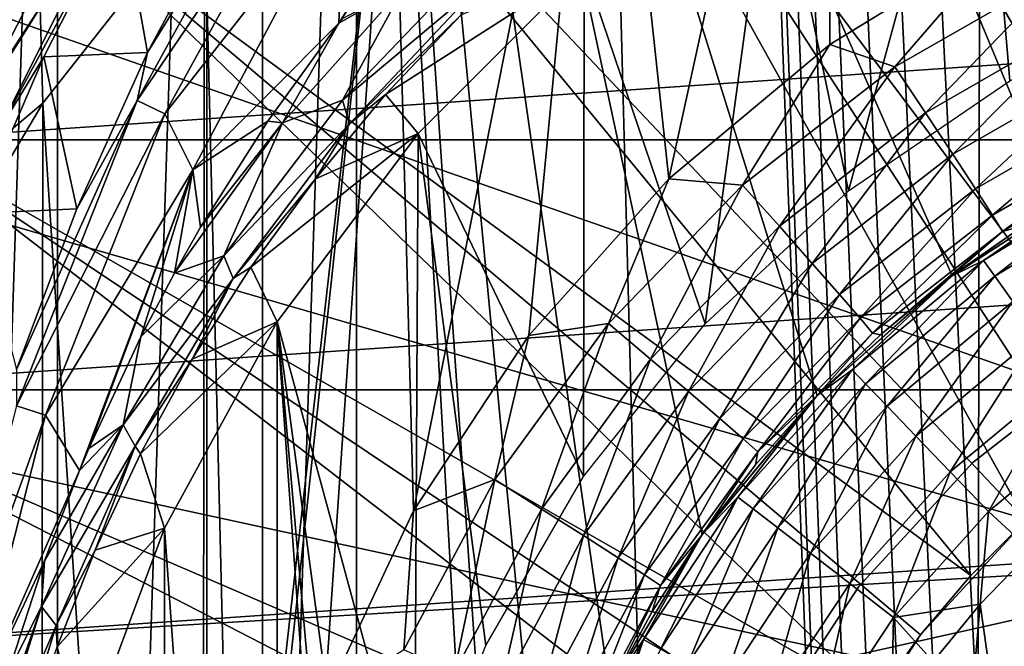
# Model space of a CAD drawing. Header units: millimetres. Extents: x -60 to 60, y -60 to 60.
# Tile 314 of 367: x 48.86 to 50.74, y 1.08 to 2.28. Entities that reach past the tile are written whole.
import ezdxf

# ---------------------------------------------------------------- set-up
doc = ezdxf.new("R2010")
doc.units = ezdxf.units.MM
doc.header["$LTSCALE"] = 81.481481
for name, color, linetype in [('142', 7, 'CONTINUOUS'), ('143', 7, 'CONTINUOUS'), ('184', 7, 'CONTINUOUS'), ('186', 7, 'CONTINUOUS'), ('191', 7, 'CONTINUOUS'), ('194', 7, 'CONTINUOUS'), ('209', 7, 'CONTINUOUS'), ('210', 7, 'CONTINUOUS'), ('229', 7, 'CONTINUOUS'), ('232', 7, 'CONTINUOUS'), ('236', 7, 'CONTINUOUS'), ('239', 7, 'CONTINUOUS'), ('241', 7, 'CONTINUOUS'), ('246', 7, 'CONTINUOUS'), ('3', 7, 'CONTINUOUS'), ('325', 7, 'CONTINUOUS'), ('326', 7, 'CONTINUOUS'), ('330', 7, 'CONTINUOUS'), ('331', 7, 'CONTINUOUS'), ('332', 7, 'CONTINUOUS')]:
    doc.layers.add(name, color=color, linetype=linetype)

msp = doc.modelspace()

# ---------------------------------------------------------------- linework, layer by layer
at = {"layer": '142', "color": 7, "linetype": 'Continuous', "true_color": 0xf5f5f5}
for points in [[(50.6905, 2.8674, 16.8), (50.2958, 2.6518, 16.8), (50.4413, 1.9546, 16.8), (50.6905, 2.8674, 16.8)], [(50.75, 2.1651, 16.8), (50.6905, 2.8674, 16.8), (50.4413, 1.9546, 16.8), (50.75, 2.1651, 16.8)], [(51.0866, 2.3272, 16.8), (50.6905, 2.8674, 16.8), (50.75, 2.1651, 16.8), (51.0866, 2.3272, 16.8)], [(50.2958, 2.6518, 16.8), (49.9357, 2.3823, 16.8), (50.1674, 1.7004, 16.8), (50.2958, 2.6518, 16.8)], [(50.4413, 1.9546, 16.8), (50.2958, 2.6518, 16.8), (50.1674, 1.7004, 16.8), (50.4413, 1.9546, 16.8)], [(49.9357, 2.3823, 16.8), (49.6177, 2.0643, 16.8), (49.9344, 1.4083, 16.8), (49.9357, 2.3823, 16.8)], [(50.1674, 1.7004, 16.8), (49.9357, 2.3823, 16.8), (49.9344, 1.4083, 16.8), (50.1674, 1.7004, 16.8)], [(49.6177, 2.0643, 16.8), (49.3482, 1.7042, 16.8), (49.6111, 0.7369, 16.8), (49.6177, 2.0643, 16.8)], [(49.7476, 1.0847, 16.8), (49.6177, 2.0643, 16.8), (49.6111, 0.7369, 16.8), (49.7476, 1.0847, 16.8)], [(49.9344, 1.4083, 16.8), (49.6177, 2.0643, 16.8), (49.7476, 1.0847, 16.8), (49.9344, 1.4083, 16.8)], [(49.1326, 1.3095, 16.8), (49.3482, -1.7042, 16.8), (49.3482, 1.7042, 16.8), (49.1326, 1.3095, 16.8)], [(49.6111, 0.7369, 16.8), (49.3482, 1.7042, 16.8), (49.5279, 0.3726, 16.8), (49.6111, 0.7369, 16.8)], [(49.5279, 0.3726, 16.8), (49.3482, 1.7042, 16.8), (49.5, 0, 16.8), (49.5279, 0.3726, 16.8)], [(49.3482, 1.7042, 16.8), (49.6177, -2.0643, 16.8), (49.5, 0, 16.8), (49.3482, 1.7042, 16.8)], [(49.3482, -1.7042, 16.8), (49.6177, -2.0643, 16.8), (49.3482, 1.7042, 16.8), (49.3482, -1.7042, 16.8)], [(48.9755, 0.8881, 16.8), (49.1326, -1.3095, 16.8), (49.1326, 1.3095, 16.8), (48.9755, 0.8881, 16.8)], [(49.1326, -1.3095, 16.8), (49.3482, -1.7042, 16.8), (49.1326, 1.3095, 16.8), (49.1326, -1.3095, 16.8)]]:
    msp.add_3dface(points, dxfattribs=at)
at = {"layer": '143', "color": 7, "linetype": 'Continuous', "true_color": 0xf5f5f5}
for points in [[(49.5557, 2.1389, 14.0584), (49.9357, 2.3823, 16.8), (49.7004, 2.2912, 14.1085), (49.5557, 2.1389, 14.0584)], [(49.6177, 2.0643, 16.8), (49.9357, 2.3823, 16.8), (49.5557, 2.1389, 14.0584), (49.6177, 2.0643, 16.8)], [(49.4212, 1.9775, 14.0073), (49.6177, 2.0643, 16.8), (49.5557, 2.1389, 14.0584), (49.4212, 1.9775, 14.0073)], [(49.3482, 1.7042, 16.8), (49.6177, 2.0643, 16.8), (49.2976, 1.8082, 13.9562), (49.3482, 1.7042, 16.8)], [(49.2976, 1.8082, 13.9562), (49.6177, 2.0643, 16.8), (49.4212, 1.9775, 14.0073), (49.2976, 1.8082, 13.9562)], [(49.1858, 1.6323, 13.906), (49.3482, 1.7042, 16.8), (49.2976, 1.8082, 13.9562), (49.1858, 1.6323, 13.906)], [(49.0865, 1.4514, 13.8576), (49.3482, 1.7042, 16.8), (49.1858, 1.6323, 13.906), (49.0865, 1.4514, 13.8576)], [(49.1326, 1.3095, 16.8), (49.3482, 1.7042, 16.8), (49.0865, 1.4514, 13.8576), (49.1326, 1.3095, 16.8)], [(49.0002, 1.2674, 13.8121), (49.1326, 1.3095, 16.8), (49.0865, 1.4514, 13.8576), (49.0002, 1.2674, 13.8121)], [(48.927, 1.0822, 13.7706), (49.1326, 1.3095, 16.8), (49.0002, 1.2674, 13.8121), (48.927, 1.0822, 13.7706)], [(48.9755, 0.8881, 16.8), (49.1326, 1.3095, 16.8), (48.927, 1.0822, 13.7706), (48.9755, 0.8881, 16.8)]]:
    msp.add_3dface(points, dxfattribs=at)
at = {"layer": '184', "color": 7, "linetype": 'Continuous', "true_color": 0xf5f5f5}
for points in [[(49.255, 2.5086, 13.0175), (49.0499, 2.5014, 2.9825), (49.1003, 2.219, 13.0175), (49.255, 2.5086, 13.0175)], [(49.0499, 2.5014, 2.9825), (48.9019, 2.2108, 2.9825), (49.1003, 2.219, 13.0175), (49.0499, 2.5014, 2.9825)], [(48.9019, 2.2108, 2.9825), (48.7723, 1.9114, 2.9825), (48.9648, 1.92, 13.0175), (48.9019, 2.2108, 2.9825)], [(49.1003, 2.219, 13.0175), (48.9019, 2.2108, 2.9825), (48.9648, 1.92, 13.0175), (49.1003, 2.219, 13.0175)], [(48.9648, 1.92, 13.0175), (48.7723, 1.9114, 2.9825), (48.8491, 1.6127, 13.0175), (48.9648, 1.92, 13.0175)]]:
    msp.add_3dface(points, dxfattribs=at)
at = {"layer": '186', "color": 7, "linetype": 'Continuous', "true_color": 0xf5f5f5}
for points in [[(48.8448, 2.7454, 2.2872), (48.5582, 2.1748, 2.2872), (48.9526, 2.6832, 2.436), (48.8448, 2.7454, 2.2872)], [(48.9526, 2.6832, 2.436), (48.5582, 2.1748, 2.2872), (48.6725, 2.1255, 2.436), (48.9526, 2.6832, 2.436)], [(48.9526, 2.6832, 2.436), (48.6725, 2.1255, 2.436), (49.0335, 2.6365, 2.6061), (48.9526, 2.6832, 2.436)], [(49.0335, 2.6365, 2.6061), (48.6725, 2.1255, 2.436), (48.7583, 2.0885, 2.6061), (49.0335, 2.6365, 2.6061)], [(49.0335, 2.6365, 2.6061), (48.7583, 2.0885, 2.6061), (49.0844, 2.6071, 2.7911), (49.0335, 2.6365, 2.6061)], [(49.0844, 2.6071, 2.7911), (48.7583, 2.0885, 2.6061), (48.8122, 2.0652, 2.7911), (49.0844, 2.6071, 2.7911)], [(49.0499, 2.5014, 2.9825), (49.0844, 2.6071, 2.7911), (48.8122, 2.0652, 2.7911), (49.0499, 2.5014, 2.9825)], [(48.9019, 2.2108, 2.9825), (49.0499, 2.5014, 2.9825), (48.8122, 2.0652, 2.7911), (48.9019, 2.2108, 2.9825)], [(48.7723, 1.9114, 2.9825), (48.9019, 2.2108, 2.9825), (48.8122, 2.0652, 2.7911), (48.7723, 1.9114, 2.9825)]]:
    msp.add_3dface(points, dxfattribs=at)
at = {"layer": '191', "color": 7, "linetype": 'Continuous', "true_color": 0xf5f5f5}
for points in [[(49.4662, 2.2754, 13.7128), (49.4725, 2.2834, 13.7144), (49.7645, 2.7485, 13.7128), (49.4662, 2.2754, 13.7128)], [(49.4662, 2.2754, 13.7128), (49.7645, 2.7485, 13.7128), (49.4759, 2.5392, 13.564), (49.4662, 2.2754, 13.7128)], [(49.0802, 2.1269, 13.2089), (49.432, 2.6451, 13.3939), (49.3824, 2.6766, 13.2089), (49.0802, 2.1269, 13.2089)], [(49.1003, 2.219, 13.0175), (49.0802, 2.1269, 13.2089), (49.3824, 2.6766, 13.2089), (49.1003, 2.219, 13.0175)], [(49.255, 2.5086, 13.0175), (49.1003, 2.219, 13.0175), (49.3824, 2.6766, 13.2089), (49.255, 2.5086, 13.0175)], [(49.1333, 2.1018, 13.3939), (49.432, 2.6451, 13.3939), (49.0802, 2.1269, 13.2089), (49.1333, 2.1018, 13.3939)], [(49.1333, 2.1018, 13.3939), (49.4759, 2.5392, 13.564), (49.432, 2.6451, 13.3939), (49.1333, 2.1018, 13.3939)], [(49.1868, 1.9947, 13.564), (49.4759, 2.5392, 13.564), (49.1333, 2.1018, 13.3939), (49.1868, 1.9947, 13.564)], [(49.1868, 1.9947, 13.564), (49.4662, 2.2754, 13.7128), (49.4759, 2.5392, 13.564), (49.1868, 1.9947, 13.564)], [(49.3304, 2.088, 13.6775), (49.4662, 2.2754, 13.7128), (49.1868, 1.9947, 13.564), (49.3304, 2.088, 13.6775)], [(49.1003, 2.219, 13.0175), (48.9648, 1.92, 13.0175), (49.0802, 2.1269, 13.2089), (49.1003, 2.219, 13.0175)], [(48.9648, 1.92, 13.0175), (48.8491, 1.6127, 13.0175), (49.0802, 2.1269, 13.2089), (48.9648, 1.92, 13.0175)], [(48.8491, 1.6127, 13.0175), (48.8492, 1.5436, 13.2089), (49.0802, 2.1269, 13.2089), (48.8491, 1.6127, 13.0175)], [(48.8492, 1.5436, 13.2089), (49.1333, 2.1018, 13.3939), (49.0802, 2.1269, 13.2089), (48.8492, 1.5436, 13.2089)], [(48.9051, 1.5255, 13.3939), (49.1333, 2.1018, 13.3939), (48.8492, 1.5436, 13.2089), (48.9051, 1.5255, 13.3939)], [(48.9051, 1.5255, 13.3939), (49.1868, 1.9947, 13.564), (49.1333, 2.1018, 13.3939), (48.9051, 1.5255, 13.3939)], [(49.2017, 1.8847, 13.6407), (49.3304, 2.088, 13.6775), (49.1868, 1.9947, 13.564), (49.2017, 1.8847, 13.6407)], [(48.9696, 1.4195, 13.5639), (49.1868, 1.9947, 13.564), (48.9051, 1.5255, 13.3939), (48.9696, 1.4195, 13.5639)], [(48.9696, 1.4195, 13.5639), (48.9875, 1.4619, 13.5704), (49.1868, 1.9947, 13.564), (48.9696, 1.4195, 13.5639)], [(48.9875, 1.4619, 13.5704), (49.0872, 1.6753, 13.6047), (49.1868, 1.9947, 13.564), (48.9875, 1.4619, 13.5704)], [(49.0872, 1.6753, 13.6047), (49.1516, 1.797, 13.6253), (49.1868, 1.9947, 13.564), (49.0872, 1.6753, 13.6047)], [(49.1516, 1.797, 13.6253), (49.2017, 1.8847, 13.6407), (49.1868, 1.9947, 13.564), (49.1516, 1.797, 13.6253)], [(48.6932, 0.936, 13.2089), (48.9051, 1.5255, 13.3939), (48.8492, 1.5436, 13.2089), (48.6932, 0.936, 13.2089)], [(48.751, 0.925, 13.3939), (48.9051, 1.5255, 13.3939), (48.6932, 0.936, 13.2089), (48.751, 0.925, 13.3939)], [(48.751, 0.925, 13.3939), (48.9696, 1.4195, 13.5639), (48.9051, 1.5255, 13.3939), (48.751, 0.925, 13.3939)], [(48.903, 1.2469, 13.5388), (48.9696, 1.4195, 13.5639), (48.751, 0.925, 13.3939), (48.903, 1.2469, 13.5388)], [(48.8336, 1.0329, 13.5108), (48.903, 1.2469, 13.5388), (48.751, 0.925, 13.3939), (48.8336, 1.0329, 13.5108)]]:
    msp.add_3dface(points, dxfattribs=at)
at = {"layer": '194', "color": 7, "linetype": 'Continuous', "true_color": 0xf5f5f5}
for points in [[(49.7309, 2.3967, 13.915), (49.5919, 2.3464, 13.7903), (49.473, 2.1279, 13.8273), (49.7309, 2.3967, 13.915)], [(49.7309, 2.3967, 13.915), (49.473, 2.1279, 13.8273), (49.74, 2.3514, 14.0144), (49.7309, 2.3967, 13.915)], [(49.5919, 2.3464, 13.7903), (49.4662, 2.2754, 13.7128), (49.3581, 2.0843, 13.7082), (49.5919, 2.3464, 13.7903)], [(49.5919, 2.3464, 13.7903), (49.3581, 2.0843, 13.7082), (49.473, 2.1279, 13.8273), (49.5919, 2.3464, 13.7903)], [(49.4725, 2.2834, 13.7144), (49.4662, 2.2754, 13.7128), (49.5919, 2.3464, 13.7903), (49.4725, 2.2834, 13.7144)], [(49.74, 2.3514, 14.0144), (49.473, 2.1279, 13.8273), (49.4863, 2.0829, 13.9263), (49.74, 2.3514, 14.0144)], [(49.7004, 2.2912, 14.1085), (49.74, 2.3514, 14.0144), (49.4863, 2.0829, 13.9263), (49.7004, 2.2912, 14.1085)], [(49.5557, 2.1389, 14.0584), (49.7004, 2.2912, 14.1085), (49.4863, 2.0829, 13.9263), (49.5557, 2.1389, 14.0584)], [(49.4662, 2.2754, 13.7128), (49.3304, 2.088, 13.6775), (49.3581, 2.0843, 13.7082), (49.4662, 2.2754, 13.7128)], [(49.4212, 1.9775, 14.0073), (49.5557, 2.1389, 14.0584), (49.4863, 2.0829, 13.9263), (49.4212, 1.9775, 14.0073)], [(49.473, 2.1279, 13.8273), (49.3581, 2.0843, 13.7082), (49.2462, 1.8304, 13.7377), (49.473, 2.1279, 13.8273)], [(49.473, 2.1279, 13.8273), (49.2462, 1.8304, 13.7377), (49.4863, 2.0829, 13.9263), (49.473, 2.1279, 13.8273)], [(49.2017, 1.8847, 13.6407), (49.1516, 1.797, 13.6253), (49.3581, 2.0843, 13.7082), (49.2017, 1.8847, 13.6407)], [(49.3581, 2.0843, 13.7082), (49.1516, 1.797, 13.6253), (49.2462, 1.8304, 13.7377), (49.3581, 2.0843, 13.7082)], [(49.3304, 2.088, 13.6775), (49.2017, 1.8847, 13.6407), (49.3581, 2.0843, 13.7082), (49.3304, 2.088, 13.6775)], [(49.4863, 2.0829, 13.9263), (49.2462, 1.8304, 13.7377), (49.2641, 1.7868, 13.8366), (49.4863, 2.0829, 13.9263)], [(49.4212, 1.9775, 14.0073), (49.4863, 2.0829, 13.9263), (49.2641, 1.7868, 13.8366), (49.4212, 1.9775, 14.0073)], [(49.2976, 1.8082, 13.9562), (49.4212, 1.9775, 14.0073), (49.2641, 1.7868, 13.8366), (49.2976, 1.8082, 13.9562)], [(49.2462, 1.8304, 13.7377), (49.0872, 1.6753, 13.6047), (49.0532, 1.5069, 13.6499), (49.2462, 1.8304, 13.7377)], [(49.2462, 1.8304, 13.7377), (49.0532, 1.5069, 13.6499), (49.2641, 1.7868, 13.8366), (49.2462, 1.8304, 13.7377)], [(49.1516, 1.797, 13.6253), (49.0872, 1.6753, 13.6047), (49.2462, 1.8304, 13.7377), (49.1516, 1.797, 13.6253)], [(49.1858, 1.6323, 13.906), (49.2976, 1.8082, 13.9562), (49.2641, 1.7868, 13.8366), (49.1858, 1.6323, 13.906)], [(49.2641, 1.7868, 13.8366), (49.0532, 1.5069, 13.6499), (49.0762, 1.4659, 13.7489), (49.2641, 1.7868, 13.8366)], [(49.1858, 1.6323, 13.906), (49.2641, 1.7868, 13.8366), (49.0762, 1.4659, 13.7489), (49.1858, 1.6323, 13.906)], [(49.0872, 1.6753, 13.6047), (48.9875, 1.4619, 13.5704), (49.0532, 1.5069, 13.6499), (49.0872, 1.6753, 13.6047)], [(49.0865, 1.4514, 13.8576), (49.1858, 1.6323, 13.906), (49.0762, 1.4659, 13.7489), (49.0865, 1.4514, 13.8576)], [(49.0532, 1.5069, 13.6499), (48.8972, 1.1597, 13.5688), (49.0762, 1.4659, 13.7489), (49.0532, 1.5069, 13.6499)], [(49.0532, 1.5069, 13.6499), (48.903, 1.2469, 13.5388), (48.8972, 1.1597, 13.5688), (49.0532, 1.5069, 13.6499)], [(48.9696, 1.4195, 13.5639), (48.903, 1.2469, 13.5388), (49.0532, 1.5069, 13.6499), (48.9696, 1.4195, 13.5639)], [(48.9875, 1.4619, 13.5704), (48.9696, 1.4195, 13.5639), (49.0532, 1.5069, 13.6499), (48.9875, 1.4619, 13.5704)], [(49.0762, 1.4659, 13.7489), (48.8972, 1.1597, 13.5688), (48.9252, 1.1232, 13.6683), (49.0762, 1.4659, 13.7489)], [(49.0002, 1.2674, 13.8121), (49.0762, 1.4659, 13.7489), (48.9252, 1.1232, 13.6683), (49.0002, 1.2674, 13.8121)], [(49.0002, 1.2674, 13.8121), (49.0865, 1.4514, 13.8576), (49.0762, 1.4659, 13.7489), (49.0002, 1.2674, 13.8121)], [(48.927, 1.0822, 13.7706), (49.0002, 1.2674, 13.8121), (48.9252, 1.1232, 13.6683), (48.927, 1.0822, 13.7706)], [(48.903, 1.2469, 13.5388), (48.8336, 1.0329, 13.5108), (48.8972, 1.1597, 13.5688), (48.903, 1.2469, 13.5388)], [(48.8972, 1.1597, 13.5688), (48.7789, 0.8219, 13.4871), (48.7811, 0.7913, 13.5008), (48.8972, 1.1597, 13.5688)], [(48.8336, 1.0329, 13.5108), (48.7789, 0.8219, 13.4871), (48.8972, 1.1597, 13.5688), (48.8336, 1.0329, 13.5108)], [(48.8972, 1.1597, 13.5688), (48.7811, 0.7913, 13.5008), (48.9252, 1.1232, 13.6683), (48.8972, 1.1597, 13.5688)], [(48.9252, 1.1232, 13.6683), (48.7811, 0.7913, 13.5008), (48.8139, 0.7616, 13.6012), (48.9252, 1.1232, 13.6683)], [(48.927, 1.0822, 13.7706), (48.9252, 1.1232, 13.6683), (48.8139, 0.7616, 13.6012), (48.927, 1.0822, 13.7706)]]:
    msp.add_3dface(points, dxfattribs=at)
at = {"layer": '209', "color": 151, "linetype": 'Continuous', "true_color": 0x7dbfed}
for points in [[(47.7624, 31.017, 28.5), (49.3203, -28.4747, 28.5), (49.3203, 28.4747, 28.5), (47.7624, 31.017, 28.5)], [(47.7624, -31.017, 28.5), (49.3203, -28.4747, 28.5), (47.7624, 31.017, 28.5), (47.7624, -31.017, 28.5)], [(50.4061, 0.1394, 28.5), (50.4243, 0.2778, 28.5), (49.3203, 28.4747, 28.5), (50.4061, 0.1394, 28.5)], [(50.4243, 0.2778, 28.5), (50.4545, 0.4141, 28.5), (49.3203, 28.4747, 28.5), (50.4243, 0.2778, 28.5)], [(50.4545, 0.4141, 28.5), (50.4965, 0.5472, 28.5), (49.3203, 28.4747, 28.5), (50.4545, 0.4141, 28.5)], [(50.4965, 0.5472, 28.5), (50.5499, 0.6762, 28.5), (49.3203, 28.4747, 28.5), (50.4965, 0.5472, 28.5)], [(50.5499, 0.6762, 28.5), (50.6144, 0.8, 28.5), (49.3203, 28.4747, 28.5), (50.5499, 0.6762, 28.5)], [(49.3203, 28.4747, 28.5), (50.6894, 0.9177, 28.5), (50.7429, 25.8545, 28.5), (49.3203, 28.4747, 28.5)], [(50.6144, 0.8, 28.5), (50.6894, 0.9177, 28.5), (49.3203, 28.4747, 28.5), (50.6144, 0.8, 28.5)], [(49.3203, -28.4747, 28.5), (50.7429, -25.8545, 28.5), (49.3203, 28.4747, 28.5), (49.3203, -28.4747, 28.5)], [(50.7429, -25.8545, 28.5), (50.4, 0, 28.5), (49.3203, 28.4747, 28.5), (50.7429, -25.8545, 28.5)], [(50.4, 0, 28.5), (50.4061, 0.1394, 28.5), (49.3203, 28.4747, 28.5), (50.4, 0, 28.5)], [(50.6894, 0.9177, 28.5), (50.7743, 1.0285, 28.5), (50.7429, 25.8545, 28.5), (50.6894, 0.9177, 28.5)]]:
    msp.add_3dface(points, dxfattribs=at)
at = {"layer": '210', "color": 151, "linetype": 'Continuous', "true_color": 0x7dbfed}
for points in [[(50.7914, 1.2656, 25.5), (50.7322, 0.8877, 25.5), (50.6931, 1.1638, 25.5), (50.7914, 1.2656, 25.5)], [(50.8144, 0.9948, 25.5), (50.7322, 0.8877, 25.5), (50.7914, 1.2656, 25.5), (50.8144, 0.9948, 25.5)], [(50.6931, 1.1638, 25.5), (50.6597, 0.7738, 25.5), (50.6034, 1.0545, 25.5), (50.6931, 1.1638, 25.5)], [(50.7322, 0.8877, 25.5), (50.6597, 0.7738, 25.5), (50.6931, 1.1638, 25.5), (50.7322, 0.8877, 25.5)]]:
    msp.add_3dface(points, dxfattribs=at)
at = {"layer": '229', "color": 151, "linetype": 'Continuous', "true_color": 0x7dbfed}
for points in [[(48.9277, -4.3483, 17.3), (49.2134, 4.3764, 17.3), (49.2134, -4.3764, 17.3), (48.9277, -4.3483, 17.3)], [(48.9277, 4.3483, 17.3), (49.2134, 4.3764, 17.3), (48.9277, -4.3483, 17.3), (48.9277, 4.3483, 17.3)], [(49.2134, -4.3764, 17.3), (49.5, 4.3858, 17.3), (49.5, -4.3858, 17.3), (49.2134, -4.3764, 17.3)], [(49.2134, 4.3764, 17.3), (49.5, 4.3858, 17.3), (49.2134, -4.3764, 17.3), (49.2134, 4.3764, 17.3)], [(50.3815, 1.563, 17.3), (49.5, 4.3858, 17.3), (50.6397, 1.7922, 17.3), (50.3815, 1.563, 17.3)], [(50.1614, 1.297, 17.3), (49.5, 4.3858, 17.3), (50.3815, 1.563, 17.3), (50.1614, 1.297, 17.3)], [(49.9846, 1.0004, 17.3), (49.5, 4.3858, 17.3), (50.1614, 1.297, 17.3), (49.9846, 1.0004, 17.3)], [(49.8553, 0.6803, 17.3), (49.5, 4.3858, 17.3), (49.9846, 1.0004, 17.3), (49.8553, 0.6803, 17.3)], [(49.7765, 0.3442, 17.3), (49.5, 4.3858, 17.3), (49.8553, 0.6803, 17.3), (49.7765, 0.3442, 17.3)], [(49.75, 0, 17.3), (49.5, 4.3858, 17.3), (49.7765, 0.3442, 17.3), (49.75, 0, 17.3)], [(49.5, -4.3858, 17.3), (49.5, 4.3858, 17.3), (49.75, 0, 17.3), (49.5, -4.3858, 17.3)], [(49.5, 4.3858, 17.3), (54.9088, 4.3858, 17.3), (50.9298, 1.9792, 17.3), (49.5, 4.3858, 17.3)], [(50.6397, 1.7922, 17.3), (49.5, 4.3858, 17.3), (50.9298, 1.9792, 17.3), (50.6397, 1.7922, 17.3)], [(48.6446, -4.3016, 17.3), (48.9277, 4.3483, 17.3), (48.9277, -4.3483, 17.3), (48.6446, -4.3016, 17.3)], [(48.6446, 4.3016, 17.3), (48.9277, 4.3483, 17.3), (48.6446, -4.3016, 17.3), (48.6446, 4.3016, 17.3)]]:
    msp.add_3dface(points, dxfattribs=at)
at = {"layer": '232', "color": 151, "linetype": 'Continuous', "true_color": 0x7dbfed}
for points in [[(50.6397, 1.7922, 25), (50.925, 1.9766, 23.5797), (50.9298, 1.9792, 25), (50.6397, 1.7922, 25)], [(50.6397, 1.7922, 18.9358), (50.9298, 1.9792, 17.3), (50.9298, 1.9792, 18.9358), (50.6397, 1.7922, 18.9358)], [(50.6397, 1.7922, 17.3), (50.9298, 1.9792, 17.3), (50.6397, 1.7922, 18.9358), (50.6397, 1.7922, 17.3)], [(50.7768, 1.8884, 23.5766), (50.925, 1.9766, 23.5797), (50.6397, 1.7922, 25), (50.7768, 1.8884, 23.5766)], [(50.6356, 1.7891, 23.5736), (50.7768, 1.8884, 23.5766), (50.6397, 1.7922, 25), (50.6356, 1.7891, 23.5736)], [(50.3815, 1.563, 25), (50.6356, 1.7891, 23.5736), (50.6397, 1.7922, 25), (50.3815, 1.563, 25)], [(50.3815, 1.563, 18.9358), (50.6397, 1.7922, 17.3), (50.6397, 1.7922, 18.9358), (50.3815, 1.563, 18.9358)], [(50.3815, 1.563, 17.3), (50.6397, 1.7922, 17.3), (50.3815, 1.563, 18.9358), (50.3815, 1.563, 17.3)], [(50.5025, 1.6793, 23.5707), (50.6356, 1.7891, 23.5736), (50.3815, 1.563, 25), (50.5025, 1.6793, 23.5707)], [(50.3782, 1.5596, 23.5681), (50.5025, 1.6793, 23.5707), (50.3815, 1.563, 25), (50.3782, 1.5596, 23.5681)], [(50.1614, 1.297, 25), (50.3782, 1.5596, 23.5681), (50.3815, 1.563, 25), (50.1614, 1.297, 25)], [(50.1614, 1.297, 17.3), (50.3815, 1.563, 17.3), (50.1614, 1.297, 18.9358), (50.1614, 1.297, 17.3)], [(50.1614, 1.297, 18.9358), (50.3815, 1.563, 17.3), (50.3815, 1.563, 18.9358), (50.1614, 1.297, 18.9358)], [(50.2635, 1.4307, 23.5656), (50.3782, 1.5596, 23.5681), (50.1614, 1.297, 25), (50.2635, 1.4307, 23.5656)], [(50.1589, 1.2934, 23.5634), (50.2635, 1.4307, 23.5656), (50.1614, 1.297, 25), (50.1589, 1.2934, 23.5634)], [(49.9846, 1.0004, 25), (50.1589, 1.2934, 23.5634), (50.1614, 1.297, 25), (49.9846, 1.0004, 25)], [(49.9846, 1.0004, 17.3), (50.1614, 1.297, 17.3), (49.9846, 1.0004, 18.9358), (49.9846, 1.0004, 17.3)], [(49.9846, 1.0004, 18.9358), (50.1614, 1.297, 17.3), (50.1614, 1.297, 18.9358), (49.9846, 1.0004, 18.9358)], [(50.0652, 1.1485, 23.5614), (50.1589, 1.2934, 23.5634), (49.9846, 1.0004, 25), (50.0652, 1.1485, 23.5614)], [(49.9829, 0.9969, 23.5596), (50.0652, 1.1485, 23.5614), (49.9846, 1.0004, 25), (49.9829, 0.9969, 23.5596)]]:
    msp.add_3dface(points, dxfattribs=at)
at = {"layer": '236', "color": 151, "linetype": 'Continuous', "true_color": 0x7dbfed}
for points in [[(49.9705, 3.159, 23.0672), (50.4086, 3.3997, 23.0748), (50.0975, 1.9773, 23.0694), (49.9705, 3.159, 23.0672)], [(50.0975, 1.9773, 23.0694), (50.4086, 3.3997, 23.0748), (50.4058, 2.2345, 23.0748), (50.0975, 1.9773, 23.0694)], [(50.4058, 2.2345, 23.0748), (50.4086, 3.3997, 23.0748), (50.7481, 2.444, 23.0807), (50.4058, 2.2345, 23.0748)], [(49.5683, 2.8621, 23.0601), (49.9705, 3.159, 23.0672), (49.6089, 1.3428, 23.0609), (49.5683, 2.8621, 23.0601)], [(49.6089, 1.3428, 23.0609), (49.9705, 3.159, 23.0672), (49.83, 1.6779, 23.0647), (49.6089, 1.3428, 23.0609)], [(49.83, 1.6779, 23.0647), (49.9705, 3.159, 23.0672), (50.0975, 1.9773, 23.0694), (49.83, 1.6779, 23.0647)], [(49.2092, 2.5145, 23.0539), (49.5683, 2.8621, 23.0601), (49.2658, 0.1974, 23.0549), (49.2092, 2.5145, 23.0539)], [(49.2658, 0.1974, 23.0549), (49.5683, 2.8621, 23.0601), (49.3238, 0.5946, 23.0559), (49.2658, 0.1974, 23.0549)], [(49.3238, 0.5946, 23.0559), (49.5683, 2.8621, 23.0601), (49.4389, 0.9791, 23.0579), (49.3238, 0.5946, 23.0559)], [(49.4389, 0.9791, 23.0579), (49.5683, 2.8621, 23.0601), (49.6089, 1.3428, 23.0609), (49.4389, 0.9791, 23.0579)], [(48.8995, 2.1221, 23.0485), (49.2092, 2.5145, 23.0539), (49.2027, -2.5072, 23.0538), (48.8995, 2.1221, 23.0485)], [(49.2027, -2.5072, 23.0538), (49.2092, 2.5145, 23.0539), (49.2658, 0.1974, 23.0549), (49.2027, -2.5072, 23.0538)], [(48.6447, 1.6921, 23.044), (48.8995, 2.1221, 23.0485), (48.894, -2.1141, 23.0484), (48.6447, 1.6921, 23.044)], [(48.894, -2.1141, 23.0484), (48.8995, 2.1221, 23.0485), (49.2027, -2.5072, 23.0538), (48.894, -2.1141, 23.0484)], [(48.6403, -1.6834, 23.0439), (48.6447, 1.6921, 23.044), (48.894, -2.1141, 23.0484), (48.6403, -1.6834, 23.0439)]]:
    msp.add_3dface(points, dxfattribs=at)
at = {"layer": '239', "color": 151, "linetype": 'Continuous', "true_color": 0x7dbfed}
for points in [[(49.2092, 2.5145, 23.0539), (48.8995, 2.1221, 23.0485), (48.8944, 2.3059, 23.0359), (49.2092, 2.5145, 23.0539)], [(48.8944, 2.3059, 23.0359), (48.6254, 1.8917, 23.0312), (48.8103, 2.369, 22.9974), (48.8944, 2.3059, 23.0359)], [(48.8944, 2.3059, 23.0359), (48.8995, 2.1221, 23.0485), (48.6254, 1.8917, 23.0312), (48.8944, 2.3059, 23.0359)], [(48.8995, 2.1221, 23.0485), (48.6447, 1.6921, 23.044), (48.6254, 1.8917, 23.0312), (48.8995, 2.1221, 23.0485)]]:
    msp.add_3dface(points, dxfattribs=at)
at = {"layer": '241', "color": 151, "linetype": 'Continuous', "true_color": 0x7dbfed}
for points in [[(50.4058, 2.2345, 23.0748), (50.7481, 2.444, 23.0807), (50.5302, 2.1919, 23.0883), (50.4058, 2.2345, 23.0748)], [(50.7481, 2.444, 23.0807), (50.8501, 2.3753, 23.0942), (50.5302, 2.1919, 23.0883), (50.7481, 2.444, 23.0807)], [(50.8501, 2.3753, 23.0942), (50.5889, 2.1039, 23.1253), (50.5302, 2.1919, 23.0883), (50.8501, 2.3753, 23.0942)], [(50.8959, 2.28, 23.1311), (50.5889, 2.1039, 23.1253), (50.8501, 2.3753, 23.0942), (50.8959, 2.28, 23.1311)], [(50.8959, 2.28, 23.1311), (50.6412, 2.0247, 23.1848), (50.5889, 2.1039, 23.1253), (50.8959, 2.28, 23.1311)], [(50.9367, 2.1943, 23.1907), (50.6412, 2.0247, 23.1848), (50.8959, 2.28, 23.1311), (50.9367, 2.1943, 23.1907)], [(50.0975, 1.9773, 23.0694), (50.4058, 2.2345, 23.0748), (50.2389, 1.9655, 23.0831), (50.0975, 1.9773, 23.0694)], [(50.4058, 2.2345, 23.0748), (50.5302, 2.1919, 23.0883), (50.2389, 1.9655, 23.0831), (50.4058, 2.2345, 23.0748)], [(50.5302, 2.1919, 23.0883), (50.3093, 1.8866, 23.12), (50.2389, 1.9655, 23.0831), (50.5302, 2.1919, 23.0883)], [(50.5889, 2.1039, 23.1253), (50.3093, 1.8866, 23.12), (50.5302, 2.1919, 23.0883), (50.5889, 2.1039, 23.1253)], [(50.9367, 2.1943, 23.1907), (50.6846, 1.9584, 23.264), (50.6412, 2.0247, 23.1848), (50.9367, 2.1943, 23.1907)], [(50.9703, 2.1226, 23.2698), (50.6846, 1.9584, 23.264), (50.9367, 2.1943, 23.1907), (50.9703, 2.1226, 23.2698)], [(50.9703, 2.1226, 23.2698), (50.7168, 1.9082, 23.3589), (50.6846, 1.9584, 23.264), (50.9703, 2.1226, 23.2698)], [(50.9951, 2.0683, 23.3647), (50.7168, 1.9082, 23.3589), (50.9703, 2.1226, 23.2698), (50.9951, 2.0683, 23.3647)], [(50.5889, 2.1039, 23.1253), (50.3722, 1.8155, 23.1796), (50.3093, 1.8866, 23.12), (50.5889, 2.1039, 23.1253)], [(50.6412, 2.0247, 23.1848), (50.3722, 1.8155, 23.1796), (50.5889, 2.1039, 23.1253), (50.6412, 2.0247, 23.1848)], [(50.9951, 2.0683, 23.3647), (50.7362, 1.8767, 23.4646), (50.7168, 1.9082, 23.3589), (50.9951, 2.0683, 23.3647)], [(51.0098, 2.0343, 23.4704), (50.7362, 1.8767, 23.4646), (50.9951, 2.0683, 23.3647), (51.0098, 2.0343, 23.4704)], [(50.6412, 2.0247, 23.1848), (50.4245, 1.756, 23.2588), (50.3722, 1.8155, 23.1796), (50.6412, 2.0247, 23.1848)], [(50.6846, 1.9584, 23.264), (50.4245, 1.756, 23.2588), (50.6412, 2.0247, 23.1848), (50.6846, 1.9584, 23.264)], [(51.0098, 2.0343, 23.4704), (50.7768, 1.8884, 23.5766), (50.7362, 1.8767, 23.4646), (51.0098, 2.0343, 23.4704)], [(49.83, 1.6779, 23.0647), (50.0975, 1.9773, 23.0694), (49.982, 1.7006, 23.0784), (49.83, 1.6779, 23.0647)], [(50.0975, 1.9773, 23.0694), (50.2389, 1.9655, 23.0831), (49.982, 1.7006, 23.0784), (50.0975, 1.9773, 23.0694)], [(50.2389, 1.9655, 23.0831), (50.0627, 1.6323, 23.1153), (49.982, 1.7006, 23.0784), (50.2389, 1.9655, 23.0831)], [(50.3093, 1.8866, 23.12), (50.0627, 1.6323, 23.1153), (50.2389, 1.9655, 23.0831), (50.3093, 1.8866, 23.12)], [(50.6846, 1.9584, 23.264), (50.4635, 1.7108, 23.3536), (50.4245, 1.756, 23.2588), (50.6846, 1.9584, 23.264)], [(50.7168, 1.9082, 23.3589), (50.4635, 1.7108, 23.3536), (50.6846, 1.9584, 23.264), (50.7168, 1.9082, 23.3589)], [(50.7168, 1.9082, 23.3589), (50.4872, 1.6824, 23.4593), (50.4635, 1.7108, 23.3536), (50.7168, 1.9082, 23.3589)], [(50.7362, 1.8767, 23.4646), (50.4872, 1.6824, 23.4593), (50.7168, 1.9082, 23.3589), (50.7362, 1.8767, 23.4646)], [(50.3093, 1.8866, 23.12), (50.135, 1.5708, 23.1749), (50.0627, 1.6323, 23.1153), (50.3093, 1.8866, 23.12)], [(50.3722, 1.8155, 23.1796), (50.135, 1.5708, 23.1749), (50.3093, 1.8866, 23.12), (50.3722, 1.8155, 23.1796)], [(50.7768, 1.8884, 23.5766), (50.6356, 1.7891, 23.5736), (50.7362, 1.8767, 23.4646), (50.7768, 1.8884, 23.5766)], [(50.7362, 1.8767, 23.4646), (50.5025, 1.6793, 23.5707), (50.4872, 1.6824, 23.4593), (50.7362, 1.8767, 23.4646)], [(50.6356, 1.7891, 23.5736), (50.5025, 1.6793, 23.5707), (50.7362, 1.8767, 23.4646), (50.6356, 1.7891, 23.5736)], [(50.3722, 1.8155, 23.1796), (50.1951, 1.5192, 23.2541), (50.135, 1.5708, 23.1749), (50.3722, 1.8155, 23.1796)], [(50.4245, 1.756, 23.2588), (50.1951, 1.5192, 23.2541), (50.3722, 1.8155, 23.1796), (50.4245, 1.756, 23.2588)], [(50.4245, 1.756, 23.2588), (50.2401, 1.48, 23.3489), (50.1951, 1.5192, 23.2541), (50.4245, 1.756, 23.2588)], [(50.4635, 1.7108, 23.3536), (50.2401, 1.48, 23.3489), (50.4245, 1.756, 23.2588), (50.4635, 1.7108, 23.3536)], [(49.83, 1.6779, 23.0647), (49.982, 1.7006, 23.0784), (49.7644, 1.4024, 23.0744), (49.83, 1.6779, 23.0647)], [(49.982, 1.7006, 23.0784), (49.8539, 1.346, 23.1114), (49.7644, 1.4024, 23.0744), (49.982, 1.7006, 23.0784)], [(50.0627, 1.6323, 23.1153), (49.8539, 1.346, 23.1114), (49.982, 1.7006, 23.0784), (50.0627, 1.6323, 23.1153)], [(50.4635, 1.7108, 23.3536), (50.2677, 1.4553, 23.4547), (50.2401, 1.48, 23.3489), (50.4635, 1.7108, 23.3536)], [(50.4872, 1.6824, 23.4593), (50.2677, 1.4553, 23.4547), (50.4635, 1.7108, 23.3536), (50.4872, 1.6824, 23.4593)], [(49.6089, 1.3428, 23.0609), (49.83, 1.6779, 23.0647), (49.7644, 1.4024, 23.0744), (49.6089, 1.3428, 23.0609)], [(50.4872, 1.6824, 23.4593), (50.3782, 1.5596, 23.5681), (50.2677, 1.4553, 23.4547), (50.4872, 1.6824, 23.4593)], [(50.5025, 1.6793, 23.5707), (50.3782, 1.5596, 23.5681), (50.4872, 1.6824, 23.4593), (50.5025, 1.6793, 23.5707)], [(50.0627, 1.6323, 23.1153), (49.9341, 1.2953, 23.171), (49.8539, 1.346, 23.1114), (50.0627, 1.6323, 23.1153)], [(50.135, 1.5708, 23.1749), (49.9341, 1.2953, 23.171), (50.0627, 1.6323, 23.1153), (50.135, 1.5708, 23.1749)], [(50.135, 1.5708, 23.1749), (50.0009, 1.2527, 23.2502), (49.9341, 1.2953, 23.171), (50.135, 1.5708, 23.1749)], [(50.1951, 1.5192, 23.2541), (50.0009, 1.2527, 23.2502), (50.135, 1.5708, 23.1749), (50.1951, 1.5192, 23.2541)], [(50.3782, 1.5596, 23.5681), (50.2635, 1.4307, 23.5656), (50.2677, 1.4553, 23.4547), (50.3782, 1.5596, 23.5681)], [(50.1951, 1.5192, 23.2541), (50.051, 1.2203, 23.345), (50.0009, 1.2527, 23.2502), (50.1951, 1.5192, 23.2541)], [(50.2401, 1.48, 23.3489), (50.051, 1.2203, 23.345), (50.1951, 1.5192, 23.2541), (50.2401, 1.48, 23.3489)], [(50.2401, 1.48, 23.3489), (50.0819, 1.1999, 23.4507), (50.051, 1.2203, 23.345), (50.2401, 1.48, 23.3489)], [(50.2677, 1.4553, 23.4547), (50.0819, 1.1999, 23.4507), (50.2401, 1.48, 23.3489), (50.2677, 1.4553, 23.4547)], [(50.2677, 1.4553, 23.4547), (50.1589, 1.2934, 23.5634), (50.0819, 1.1999, 23.4507), (50.2677, 1.4553, 23.4547)], [(50.2635, 1.4307, 23.5656), (50.1589, 1.2934, 23.5634), (50.2677, 1.4553, 23.4547), (50.2635, 1.4307, 23.5656)], [(49.6089, 1.3428, 23.0609), (49.7644, 1.4024, 23.0744), (49.5906, 1.0766, 23.0713), (49.6089, 1.3428, 23.0609)], [(49.7644, 1.4024, 23.0744), (49.6871, 1.0334, 23.1082), (49.5906, 1.0766, 23.0713), (49.7644, 1.4024, 23.0744)], [(49.8539, 1.346, 23.1114), (49.6871, 1.0334, 23.1082), (49.7644, 1.4024, 23.0744), (49.8539, 1.346, 23.1114)], [(49.4389, 0.9791, 23.0579), (49.6089, 1.3428, 23.0609), (49.5906, 1.0766, 23.0713), (49.4389, 0.9791, 23.0579)], [(49.8539, 1.346, 23.1114), (49.7736, 0.9944, 23.1678), (49.6871, 1.0334, 23.1082), (49.8539, 1.346, 23.1114)], [(49.9341, 1.2953, 23.171), (49.7736, 0.9944, 23.1678), (49.8539, 1.346, 23.1114), (49.9341, 1.2953, 23.171)], [(49.9341, 1.2953, 23.171), (49.8457, 0.9616, 23.247), (49.7736, 0.9944, 23.1678), (49.9341, 1.2953, 23.171)], [(50.0009, 1.2527, 23.2502), (49.8457, 0.9616, 23.247), (49.9341, 1.2953, 23.171), (50.0009, 1.2527, 23.2502)], [(50.1589, 1.2934, 23.5634), (50.0652, 1.1485, 23.5614), (50.0819, 1.1999, 23.4507), (50.1589, 1.2934, 23.5634)], [(50.0009, 1.2527, 23.2502), (49.8999, 0.9368, 23.3419), (49.8457, 0.9616, 23.247), (50.0009, 1.2527, 23.2502)], [(50.051, 1.2203, 23.345), (49.8999, 0.9368, 23.3419), (50.0009, 1.2527, 23.2502), (50.051, 1.2203, 23.345)], [(50.051, 1.2203, 23.345), (49.9334, 0.921, 23.4476), (49.8999, 0.9368, 23.3419), (50.051, 1.2203, 23.345)], [(50.0819, 1.1999, 23.4507), (49.9334, 0.921, 23.4476), (50.051, 1.2203, 23.345), (50.0819, 1.1999, 23.4507)], [(50.0819, 1.1999, 23.4507), (49.9829, 0.9969, 23.5596), (49.9334, 0.921, 23.4476), (50.0819, 1.1999, 23.4507)], [(50.0652, 1.1485, 23.5614), (49.9829, 0.9969, 23.5596), (50.0819, 1.1999, 23.4507), (50.0652, 1.1485, 23.5614)]]:
    msp.add_3dface(points, dxfattribs=at)
at = {"layer": '246', "color": 151, "linetype": 'Continuous', "true_color": 0x7dbfed}
for points in [[(50.6397, 1.7922, 25), (50.9298, 1.9792, 25), (50.6999, 1.8211, 25.1107), (50.6397, 1.7922, 25)], [(50.9298, 1.9792, 25), (50.9792, 1.9912, 25.1107), (50.6999, 1.8211, 25.1107), (50.9298, 1.9792, 25)], [(50.9792, 1.9912, 25.1107), (50.7213, 1.7911, 25.2165), (50.6999, 1.8211, 25.1107), (50.9792, 1.9912, 25.1107)], [(50.996, 1.9583, 25.2165), (50.7213, 1.7911, 25.2165), (50.9792, 1.9912, 25.1107), (50.996, 1.9583, 25.2165)], [(50.996, 1.9583, 25.2165), (50.7559, 1.7426, 25.3115), (50.7213, 1.7911, 25.2165), (50.996, 1.9583, 25.2165)], [(50.6397, 1.7922, 25), (50.6999, 1.8211, 25.1107), (50.4483, 1.6122, 25.1107), (50.6397, 1.7922, 25)], [(50.6999, 1.8211, 25.1107), (50.4739, 1.5856, 25.2165), (50.4483, 1.6122, 25.1107), (50.6999, 1.8211, 25.1107)], [(50.7213, 1.7911, 25.2165), (50.4739, 1.5856, 25.2165), (50.6999, 1.8211, 25.1107), (50.7213, 1.7911, 25.2165)], [(50.3815, 1.563, 25), (50.6397, 1.7922, 25), (50.4483, 1.6122, 25.1107), (50.3815, 1.563, 25)], [(50.7213, 1.7911, 25.2165), (50.5152, 1.5427, 25.3115), (50.4739, 1.5856, 25.2165), (50.7213, 1.7911, 25.2165)], [(50.7559, 1.7426, 25.3115), (50.5152, 1.5427, 25.3115), (50.7213, 1.7911, 25.2165), (50.7559, 1.7426, 25.3115)], [(50.7559, 1.7426, 25.3115), (50.5701, 1.4856, 25.3908), (50.5152, 1.5427, 25.3115), (50.7559, 1.7426, 25.3115)], [(50.8019, 1.6781, 25.3908), (50.5701, 1.4856, 25.3908), (50.7559, 1.7426, 25.3115), (50.8019, 1.6781, 25.3908)], [(50.8019, 1.6781, 25.3908), (50.6359, 1.4172, 25.4504), (50.5701, 1.4856, 25.3908), (50.8019, 1.6781, 25.3908)], [(50.8571, 1.6009, 25.4504), (50.6359, 1.4172, 25.4504), (50.8019, 1.6781, 25.3908), (50.8571, 1.6009, 25.4504)], [(50.4483, 1.6122, 25.1107), (50.2591, 1.3462, 25.2165), (50.2299, 1.3688, 25.1107), (50.4483, 1.6122, 25.1107)], [(50.3815, 1.563, 25), (50.4483, 1.6122, 25.1107), (50.2299, 1.3688, 25.1107), (50.3815, 1.563, 25)], [(50.4739, 1.5856, 25.2165), (50.2591, 1.3462, 25.2165), (50.4483, 1.6122, 25.1107), (50.4739, 1.5856, 25.2165)], [(50.4739, 1.5856, 25.2165), (50.3062, 1.3098, 25.3115), (50.2591, 1.3462, 25.2165), (50.4739, 1.5856, 25.2165)], [(50.5152, 1.5427, 25.3115), (50.3062, 1.3098, 25.3115), (50.4739, 1.5856, 25.2165), (50.5152, 1.5427, 25.3115)], [(50.8571, 1.6009, 25.4504), (50.7093, 1.341, 25.4875), (50.6359, 1.4172, 25.4504), (50.8571, 1.6009, 25.4504)], [(50.9185, 1.5148, 25.4875), (50.7093, 1.341, 25.4875), (50.8571, 1.6009, 25.4504), (50.9185, 1.5148, 25.4875)], [(50.1614, 1.297, 25), (50.3815, 1.563, 25), (50.2299, 1.3688, 25.1107), (50.1614, 1.297, 25)], [(50.5152, 1.5427, 25.3115), (50.3689, 1.2613, 25.3908), (50.3062, 1.3098, 25.3115), (50.5152, 1.5427, 25.3115)], [(50.5701, 1.4856, 25.3908), (50.3689, 1.2613, 25.3908), (50.5152, 1.5427, 25.3115), (50.5701, 1.4856, 25.3908)], [(50.9185, 1.5148, 25.4875), (50.7914, 1.2656, 25.5), (50.7093, 1.341, 25.4875), (50.9185, 1.5148, 25.4875)], [(50.5701, 1.4856, 25.3908), (50.4439, 1.2033, 25.4504), (50.3689, 1.2613, 25.3908), (50.5701, 1.4856, 25.3908)], [(50.6359, 1.4172, 25.4504), (50.4439, 1.2033, 25.4504), (50.5701, 1.4856, 25.3908), (50.6359, 1.4172, 25.4504)], [(50.6359, 1.4172, 25.4504), (50.5276, 1.1386, 25.4875), (50.4439, 1.2033, 25.4504), (50.6359, 1.4172, 25.4504)], [(50.7093, 1.341, 25.4875), (50.5276, 1.1386, 25.4875), (50.6359, 1.4172, 25.4504), (50.7093, 1.341, 25.4875)], [(50.2299, 1.3688, 25.1107), (50.0815, 1.0781, 25.2165), (50.0493, 1.0962, 25.1107), (50.2299, 1.3688, 25.1107)], [(50.1614, 1.297, 25), (50.2299, 1.3688, 25.1107), (50.0493, 1.0962, 25.1107), (50.1614, 1.297, 25)], [(50.2591, 1.3462, 25.2165), (50.0815, 1.0781, 25.2165), (50.2299, 1.3688, 25.1107), (50.2591, 1.3462, 25.2165)], [(50.2591, 1.3462, 25.2165), (50.1334, 1.0489, 25.3115), (50.0815, 1.0781, 25.2165), (50.2591, 1.3462, 25.2165)], [(50.3062, 1.3098, 25.3115), (50.1334, 1.0489, 25.3115), (50.2591, 1.3462, 25.2165), (50.3062, 1.3098, 25.3115)], [(50.7093, 1.341, 25.4875), (50.6931, 1.1638, 25.5), (50.5276, 1.1386, 25.4875), (50.7093, 1.341, 25.4875)], [(50.7914, 1.2656, 25.5), (50.6931, 1.1638, 25.5), (50.7093, 1.341, 25.4875), (50.7914, 1.2656, 25.5)], [(50.3062, 1.3098, 25.3115), (50.2025, 1.0101, 25.3908), (50.1334, 1.0489, 25.3115), (50.3062, 1.3098, 25.3115)], [(50.3689, 1.2613, 25.3908), (50.2025, 1.0101, 25.3908), (50.3062, 1.3098, 25.3115), (50.3689, 1.2613, 25.3908)], [(49.9846, 1.0004, 25), (50.1614, 1.297, 25), (50.0493, 1.0962, 25.1107), (49.9846, 1.0004, 25)], [(50.3689, 1.2613, 25.3908), (50.2852, 0.9636, 25.4504), (50.2025, 1.0101, 25.3908), (50.3689, 1.2613, 25.3908)], [(50.4439, 1.2033, 25.4504), (50.2852, 0.9636, 25.4504), (50.3689, 1.2613, 25.3908), (50.4439, 1.2033, 25.4504)], [(50.4439, 1.2033, 25.4504), (50.3774, 0.9118, 25.4875), (50.2852, 0.9636, 25.4504), (50.4439, 1.2033, 25.4504)], [(50.5276, 1.1386, 25.4875), (50.3774, 0.9118, 25.4875), (50.4439, 1.2033, 25.4504), (50.5276, 1.1386, 25.4875)], [(50.6931, 1.1638, 25.5), (50.6034, 1.0545, 25.5), (50.5276, 1.1386, 25.4875), (50.6931, 1.1638, 25.5)], [(50.5276, 1.1386, 25.4875), (50.5228, 0.9383, 25.5), (50.3774, 0.9118, 25.4875), (50.5276, 1.1386, 25.4875)], [(50.6034, 1.0545, 25.5), (50.5228, 0.9383, 25.5), (50.5276, 1.1386, 25.4875), (50.6034, 1.0545, 25.5)], [(50.0493, 1.0962, 25.1107), (49.9448, 0.7869, 25.2165), (49.9104, 0.8001, 25.1107), (50.0493, 1.0962, 25.1107)], [(49.9846, 1.0004, 25), (50.0493, 1.0962, 25.1107), (49.9104, 0.8001, 25.1107), (49.9846, 1.0004, 25)], [(50.0815, 1.0781, 25.2165), (49.9448, 0.7869, 25.2165), (50.0493, 1.0962, 25.1107), (50.0815, 1.0781, 25.2165)]]:
    msp.add_3dface(points, dxfattribs=at)
at = {"layer": '3', "color": 7, "linetype": 'Continuous', "true_color": 0xf5f5f5}
for points in [[(55.2898, 2.9464, -3), (55.3683, 0, -3), (47.5035, 2.7496, -3), (55.2898, 2.9464, -3)], [(47.5035, 2.7496, -3), (55.3683, 0, -3), (47.8139, 2.1849, -3), (47.5035, 2.7496, -3)], [(47.8139, 2.1849, -3), (55.3683, 0, -3), (48.0512, 1.5857, -3), (47.8139, 2.1849, -3)], [(48.0512, 1.5857, -3), (55.3683, 0, -3), (48.2114, 0.9616, -3), (48.0512, 1.5857, -3)]]:
    msp.add_3dface(points, dxfattribs=at)
at = {"layer": '325', "linetype": 'Continuous'}
for points in [[(55.0641, 2.4927, 21.4), (48.625, 2.0522, 21.4), (55.375, 2.0522, 21.4), (55.0641, 2.4927, 21.4)], [(48.9359, 2.4927, 21.4), (48.625, 2.0522, 21.4), (55.0641, 2.4927, 21.4), (48.9359, 2.4927, 21.4)], [(55.375, 2.0522, 21.4), (48.377, 1.5736, 21.4), (55.623, 1.5736, 21.4), (55.375, 2.0522, 21.4)], [(48.625, 2.0522, 21.4), (48.377, 1.5736, 21.4), (55.375, 2.0522, 21.4), (48.625, 2.0522, 21.4)], [(48.377, 1.5736, 21.4), (48.1965, 1.0656, 21.4), (55.623, 1.5736, 21.4), (48.377, 1.5736, 21.4)], [(55.623, 1.5736, 21.4), (48.1965, 1.0656, 21.4), (51.2783, 1.25, 21.4), (55.623, 1.5736, 21.4)], [(51.2783, 1.25, 21.4), (48.05, 0, 21.4), (50.5566, 0, 21.4), (51.2783, 1.25, 21.4)], [(48.0868, 0.5378, 21.4), (48.05, 0, 21.4), (51.2783, 1.25, 21.4), (48.0868, 0.5378, 21.4)], [(48.1965, 1.0656, 21.4), (48.0868, 0.5378, 21.4), (51.2783, 1.25, 21.4), (48.1965, 1.0656, 21.4)]]:
    msp.add_3dface(points, dxfattribs=at)
at = {"layer": '326', "linetype": 'Continuous'}
for points in [[(50.6793, 1.4347, 11.9), (50.9334, 1.6325, 18.55), (50.9335, 1.6325, 11.9), (50.6793, 1.4347, 11.9)], [(50.6793, 1.4347, 18.55), (50.9334, 1.6325, 18.55), (50.6793, 1.4347, 11.9), (50.6793, 1.4347, 18.55)], [(50.4612, 1.1977, 18.55), (50.6793, 1.4347, 18.55), (50.4612, 1.1977, 11.9), (50.4612, 1.1977, 18.55)], [(50.4612, 1.1977, 11.9), (50.6793, 1.4347, 18.55), (50.6793, 1.4347, 11.9), (50.4612, 1.1977, 11.9)], [(50.285, 0.9281, 18.55), (50.4612, 1.1977, 18.55), (50.285, 0.9281, 11.9), (50.285, 0.9281, 18.55)], [(50.285, 0.9281, 11.9), (50.4612, 1.1977, 18.55), (50.4612, 1.1977, 11.9), (50.285, 0.9281, 11.9)]]:
    msp.add_3dface(points, dxfattribs=at)
at = {"layer": '330', "linetype": 'Continuous'}
for points in [[(50.7809, 1.3243, 18.65), (50.5795, 1.1056, 18.65), (50.7809, 1.3243, 18.9), (50.7809, 1.3243, 18.65)], [(50.7809, 1.3243, 18.9), (50.5795, 1.1056, 18.65), (50.6757, 1.2191, 18.9), (50.7809, 1.3243, 18.9)], [(50.6757, 1.2191, 18.9), (50.5795, 1.1056, 18.65), (50.5795, 1.1056, 18.9), (50.6757, 1.2191, 18.9)], [(50.5795, 1.1056, 18.65), (50.4169, 0.8567, 18.65), (50.5795, 1.1056, 18.9), (50.5795, 1.1056, 18.65)], [(50.5795, 1.1056, 18.9), (50.4169, 0.8567, 18.65), (50.4931, 0.9845, 18.9), (50.5795, 1.1056, 18.9)]]:
    msp.add_3dface(points, dxfattribs=at)
at = {"layer": '331', "linetype": 'Continuous'}
for points in [[(51.1963, 3.8674, 21.05), (51.4155, 1.7025, 18.9), (50.6772, 3.7219, 21.05), (51.1963, 3.8674, 21.05)], [(50.6772, 3.7219, 21.05), (51.2769, 1.6484, 18.9), (50.1827, 3.5071, 21.05), (50.6772, 3.7219, 21.05)], [(51.4155, 1.7025, 18.9), (51.2769, 1.6484, 18.9), (50.6772, 3.7219, 21.05), (51.4155, 1.7025, 18.9)], [(50.1827, 3.5071, 21.05), (51.0155, 1.5069, 18.9), (49.7221, 3.227, 21.05), (50.1827, 3.5071, 21.05)], [(51.2769, 1.6484, 18.9), (51.1433, 1.5831, 18.9), (50.1827, 3.5071, 21.05), (51.2769, 1.6484, 18.9)], [(51.1433, 1.5831, 18.9), (51.0155, 1.5069, 18.9), (50.1827, 3.5071, 21.05), (51.1433, 1.5831, 18.9)], [(49.7221, 3.227, 21.05), (50.7809, 1.3243, 18.9), (49.3039, 2.8868, 21.05), (49.7221, 3.227, 21.05)], [(51.0155, 1.5069, 18.9), (50.8944, 1.4205, 18.9), (49.7221, 3.227, 21.05), (51.0155, 1.5069, 18.9)], [(50.8944, 1.4205, 18.9), (50.7809, 1.3243, 18.9), (49.7221, 3.227, 21.05), (50.8944, 1.4205, 18.9)], [(49.3039, 2.8868, 21.05), (50.6757, 1.2191, 18.9), (48.9359, 2.4928, 21.05), (49.3039, 2.8868, 21.05)], [(50.7809, 1.3243, 18.9), (50.6757, 1.2191, 18.9), (49.3039, 2.8868, 21.05), (50.7809, 1.3243, 18.9)], [(48.9359, 2.4928, 21.05), (50.4931, 0.9845, 18.9), (48.625, 2.0524, 21.05), (48.9359, 2.4928, 21.05)], [(50.6757, 1.2191, 18.9), (50.5795, 1.1056, 18.9), (48.9359, 2.4928, 21.05), (50.6757, 1.2191, 18.9)], [(50.5795, 1.1056, 18.9), (50.4931, 0.9845, 18.9), (48.9359, 2.4928, 21.05), (50.5795, 1.1056, 18.9)], [(48.625, 2.0524, 21.05), (50.3516, 0.7231, 18.9), (48.377, 1.5737, 21.05), (48.625, 2.0524, 21.05)], [(50.4931, 0.9845, 18.9), (50.4169, 0.8567, 18.9), (48.625, 2.0524, 21.05), (50.4931, 0.9845, 18.9)], [(50.4169, 0.8567, 18.9), (50.3516, 0.7231, 18.9), (48.625, 2.0524, 21.05), (50.4169, 0.8567, 18.9)], [(48.377, 1.5737, 21.05), (50.2975, 0.5845, 18.9), (48.1965, 1.0657, 21.05), (48.377, 1.5737, 21.05)], [(50.3516, 0.7231, 18.9), (50.2975, 0.5845, 18.9), (48.377, 1.5737, 21.05), (50.3516, 0.7231, 18.9)]]:
    msp.add_3dface(points, dxfattribs=at)
at = {"layer": '332', "linetype": 'Continuous'}
for points in [[(48.9359, 2.4927, 21.4), (48.9359, 2.4928, 21.05), (48.625, 2.0524, 21.05), (48.9359, 2.4927, 21.4)], [(48.625, 2.0522, 21.4), (48.9359, 2.4927, 21.4), (48.625, 2.0524, 21.05), (48.625, 2.0522, 21.4)]]:
    msp.add_3dface(points, dxfattribs=at)

doc.saveas('drawing.dxf')
